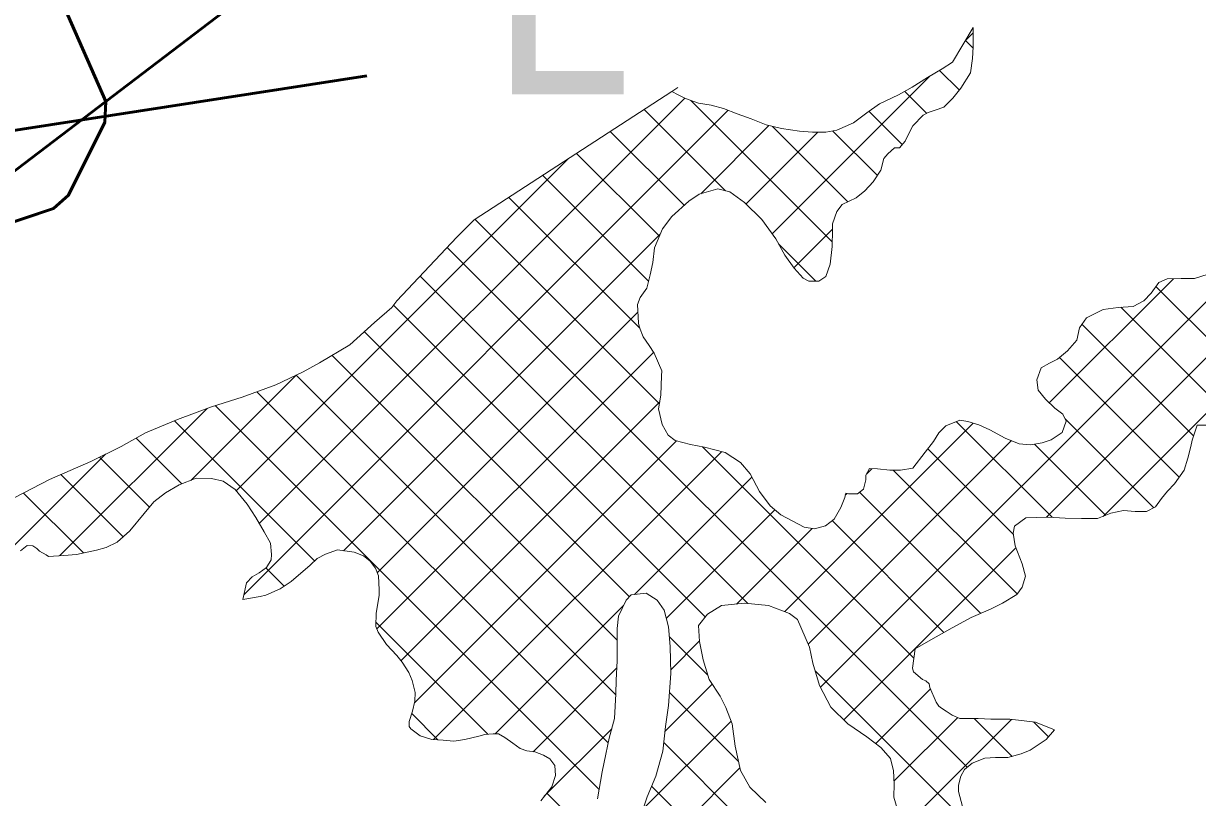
# Model space of a CAD drawing. Extents: x -1643653 to 4543381, y 1624270 to 13878484.
# Drawn here: x 675404 to 679869, y 8944906 to 8947850 of the extents above; entities that cross this region are included whole.
import ezdxf

# ---------------------------------------------------------------- set-up
doc = ezdxf.new("R2010")
doc.units = 0
doc.header["$LTSCALE"] = 200
doc.linetypes.add('MEDIUM_DASHED', pattern=[4.5, 3, -1.5])
for name, color, linetype, lineweight in [('1', 7, 'Continuous', 13), ('27', 7, 'Continuous', 53), ('29', 7, 'Continuous', 13), ('31', 7, 'Continuous', 53)]:
    doc.layers.add(name, color=color, linetype=linetype, lineweight=lineweight)

msp = doc.modelspace()

# ---------------------------------------------------------------- linework, layer by layer
at = {"layer": '1', "lineweight": 25}
msp.add_spline([(814781, 9009175.5), (814787.2, 9009173.4), (814796.9, 9009173.4), (814799.4, 9009172.4), (814805.1, 9009174.5), (814805.6, 9009176.5), (814811.7, 9009179.5), (814811.7, 9009179.5), (814801.5, 9009181), (814790.7, 9009181.5), (814784.1, 9009183.1), (814777.4, 9009185.1), (814778.4, 9009175.5)], degree=3, dxfattribs=at)
at = {"layer": '27', "linetype": 'MEDIUM_DASHED'}
msp.add_line((675717.3, 8947553.5), (684335.5, 8954109.5), dxfattribs=at)
at = {"layer": '27'}
msp.add_line((675078.8, 8947067.8), (675717.3, 8947553.5), dxfattribs=at)
msp.add_line((675078.8, 8947067.8), (675717.3, 8947553.5), dxfattribs=at)
for points in [[(675717.3, 8947553.5), (675240.6, 8948634.2), (673931.9, 8951754.5), (678286.7, 8957989.8), (678291, 8957999)], [(675717.3, 8947553.5), (675240.6, 8948634.2), (673931.9, 8951754.5), (670109.7, 8950305.8), (669670.4, 8945251.4)]]:
    msp.add_lwpolyline(points, dxfattribs=at)
at = {"layer": '29'}
for p, q in [((678985.2, 8947784.2), (679015.7, 8947814.8)), ((679015.2, 8947756.3), (678986, 8947785.6)), ((678962.3, 8947597.1), (678887.9, 8947671.5)), ((678250.8, 8947049.8), (678850.8, 8947649.8)), ((678839.2, 8947508.1), (678755.5, 8947591.8)), ((676300.5, 8945948.1), (677918.2, 8947565.8)), ((678479.5, 8947019.3), (677941.4, 8947557.4)), ((676241.6, 8945677.1), (678084.1, 8947519.6)), ((678073.2, 8947213.5), (677763.9, 8947522.7)), ((678745.6, 8947389.5), (678618.9, 8947516.3)), ((677979.1, 8947202.4), (678238.3, 8947461.6)), ((678539, 8947171.9), (678252.4, 8947458.5)), ((677916.2, 8947158.3), (677635.4, 8947439.1)), ((678152.1, 8947163.3), (678425.2, 8947436.3)), ((678651.1, 8947271.9), (678482.1, 8947440.9)), ((676213, 8946072.7), (677475.1, 8947334.8)), ((677822, 8947040.4), (677506.9, 8947355.5)), ((677780.8, 8946869.4), (677378.3, 8947271.9)), ((677747.6, 8946690.4), (677249.8, 8947188.3)), ((677822.2, 8946403.7), (677121.3, 8947104.7)), ((676621, 8945844.3), (677825.6, 8947048.9)), ((678333.7, 8946920.6), (678480.6, 8947067.5)), ((678416.6, 8946870), (678274.9, 8947011.7)), ((678435.2, 8945325.1), (680118, 8947007.8)), ((678992.9, 8945020.9), (677015.5, 8946998.3)), ((679294.5, 8945972.2), (680313.6, 8946991.3)), ((678158.3, 8945643.4), (676912.7, 8946889)), ((679304.9, 8946406.9), (679777, 8946878.9)), ((679509.4, 8945974.9), (680424.9, 8946890.5)), ((681332.5, 8945226.9), (679710.4, 8946849.1)), ((677996.6, 8945593), (676811.3, 8946778.2)), ((676749.3, 8945760.5), (677740.6, 8946751.7)), ((679993.3, 8946354), (679576.6, 8946770.7)), ((679853.9, 8946281.2), (679429.6, 8946705.5)), ((677707.7, 8945669.8), (676700.1, 8946677.3)), ((677661.5, 8945503.8), (676577.8, 8946587.5)), ((676747.7, 8945546.7), (677799.8, 8946598.9)), ((679798.9, 8946124.1), (679343.6, 8946579.4)), ((676040.1, 8946112), (676440.5, 8946512.3)), ((677656.6, 8945296.6), (676440.7, 8946512.4)), ((677627.1, 8945114), (676291.6, 8946449.4)), ((675541.1, 8945825.1), (676101.9, 8946385.8)), ((677592.9, 8944936), (676132.5, 8946396.4)), ((676838.9, 8945425.8), (677823.4, 8946410.3)), ((676511, 8945805.7), (675977.8, 8946339)), ((679315.2, 8945971.4), (678951.4, 8946335.2)), ((679702.8, 8946008.1), (679365.1, 8946345.8)), ((678298.7, 8945612.8), (679015.4, 8946329.5)), ((676005.7, 8946098.9), (675831.7, 8946273)), ((676890.5, 8945265.3), (677887.6, 8946262.4)), ((678387.5, 8945489.5), (679161.2, 8946263.1)), ((679519.7, 8945979), (679249.2, 8946249.6)), ((675004.9, 8945501), (675715.4, 8946211.5)), ((675882.3, 8946010.2), (675692.3, 8946200.2)), ((676963.1, 8945125.8), (678058.4, 8946221.1)), ((678790.2, 8945435.8), (677986.5, 8946239.5)), ((679168.6, 8945905.8), (678842.5, 8946231.9)), ((678610.4, 8946136.7), (678630.2, 8946156.4)), ((675782.8, 8945897.5), (675545.7, 8946134.7)), ((677727.7, 8945678.2), (678173.7, 8946124.2)), ((679182.2, 8945680.1), (678711, 8946151.3)), ((675632.1, 8945836.1), (675404.3, 8946063.9)), ((679044.5, 8945605.7), (678583.5, 8946066.7)), ((678529.2, 8946055.5), (678535.8, 8946062)), ((677848.4, 8945586.8), (678261.5, 8945999.9)), ((678115.2, 8945641.5), (678403.1, 8945929.4)), ((678904.3, 8945533.8), (678479.2, 8945958.8)), ((678523.3, 8945201.1), (679178, 8945855.7)), ((676395.3, 8945709.3), (676325.5, 8945779.1)), ((677197.6, 8945148.1), (677685.7, 8945636.2)), ((677170.2, 8945146.6), (676744, 8945572.8)), ((678006.2, 8945371.2), (677860.3, 8945517.1)), ((677865.1, 8945391.3), (677974.9, 8945501.2)), ((677341.4, 8945079.8), (677660.1, 8945398.5)), ((678968.7, 8944832.9), (678414.2, 8945387.5)), ((677843.4, 8945157.6), (678022.7, 8945336.8)), ((678123.3, 8945042), (677860.5, 8945304.8)), ((678645, 8945110.6), (678852.9, 8945318.5)), ((676979.9, 8945124.7), (676880, 8945224.7)), ((677760.6, 8944862.6), (678094.4, 8945196.3)), ((678714, 8944967.4), (678956.5, 8945209.9)), ((678751.4, 8944792.7), (679161.4, 8945202.7)), ((679163.8, 8945062.2), (679019.4, 8945206.6)), ((679301.5, 8945136.6), (679244.8, 8945193.3)), ((677384.2, 8944910.4), (677640.6, 8945166.8)), ((678392.9, 8944560.2), (677838.6, 8945114.6)), ((677727.7, 8944617.5), (678128.4, 8945018.2)), ((678343.9, 8944397.2), (677792.3, 8944948.7)), ((677588.3, 8944728.4), (677394, 8944922.8))]:
    msp.add_line(p, q, dxfattribs=at)
at = {"layer": '29', "lineweight": 53}
for p, q in [((675713, 8947474.9), (675575.4, 8947196.5)), ((675517.3, 8947145.9), (675125.9, 8947015.5))]:
    msp.add_line(p, q, dxfattribs=at)
for points in [[(673931.9, 8951754.5), (675240.6, 8948634.2), (675717.3, 8947553.5)], [(675240.6, 8948634.2), (675717.3, 8947553.5), (675713, 8947474.9), (675575.4, 8947196.5), (675517.3, 8947145.9), (675125.9, 8947015.5)]]:
    msp.add_lwpolyline(points, dxfattribs=at)
at = {"layer": '29'}
for points in [[(679015.8, 8947835.2), (679015.7, 8947806), (679015.5, 8947761.5), (679012.8, 8947717.1), (679005, 8947662.5), (678967.9, 8947604.3), (678938.5, 8947566.3), (678904.1, 8947532.1), (678871, 8947519.6), (678844.3, 8947510.8), (678825.2, 8947500.7), (678785.7, 8947460.2), (678771.6, 8947433.6), (678756.3, 8947402), (678734.6, 8947376.7), (678716.8, 8947376.7), (678691.3, 8947354), (678676, 8947336.3), (678664.4, 8947291.9), (678635, 8947247.5), (678603.1, 8947213.4), (678570, 8947186.8), (678517.8, 8947161.7), (678497.4, 8947135.1), (678480.7, 8947088.2), (678480.6, 8947065.3), (678479.1, 8947001.8), (678471.2, 8946934.6), (678454.5, 8946887.7), (678429, 8946870), (678390.9, 8946870.1), (678369.3, 8946881.7), (678335.2, 8946918.6), (678298.6, 8946968.3), (678264.6, 8947030.7), (678211.5, 8947104.5), (678145.8, 8947169.6), (678090.1, 8947209.2), (678044.4, 8947220.8), (677973.2, 8947200.8), (677933.7, 8947174.2), (677870, 8947116.1), (677834.3, 8947069.3), (677803.5, 8946997), (677796.9, 8946941.2), (677786.6, 8946894.2), (677774.9, 8946843.5), (677749.4, 8946808), (677739.1, 8946781.4), (677742.6, 8946710.3), (677746.4, 8946693.8), (677760.2, 8946658.1), (677782.9, 8946625), (677801.8, 8946595.7), (677830.8, 8946528.3), (677830.7, 8946509.3), (677827.8, 8946435.6), (677818.7, 8946383.6), (677832.5, 8946325.1), (677855.1, 8946284.4), (677881.7, 8946264), (677940.1, 8946248.5), (677993.4, 8946238.1), (678072, 8946217.5), (678130.3, 8946180.4), (678166.9, 8946137.1), (678202.2, 8946069.6), (678243.9, 8946014.9), (678284.4, 8945980.4), (678373.1, 8945934.3), (678412.4, 8945927.8), (678454.3, 8945939.1), (678486.2, 8945964.3), (678511.8, 8946008.7), (678527.2, 8946046.7), (678531.1, 8946063.2), (678541.2, 8946060.6), (678575.5, 8946060.5), (678598.4, 8946078.2), (678607.5, 8946113.7), (678607.5, 8946131.5), (678621.6, 8946156.8), (678652.1, 8946155.4), (678699, 8946151.4), (678738.4, 8946151.2), (678785.4, 8946158.7), (678832.7, 8946219.4), (678864.6, 8946259.9), (678885, 8946292.9)], [(677870, 8947591.6), (677893.5, 8947578.2), (677921.4, 8947564.1), (677970.8, 8947547.4), (678019.1, 8947539.6), (678066, 8947526.7), (678118, 8947506.2), (678171.2, 8947486.9), (678228.3, 8947463.8), (678286.6, 8947450.9), (678355.2, 8947440.4), (678404.7, 8947436.4), (678455.5, 8947436.2), (678497.4, 8947443.7), (678559.7, 8947472.6), (678610.7, 8947510.5), (678659.1, 8947544.6), (678731.6, 8947578.6), (678783.8, 8947607.6), (678841.1, 8947644.2), (678897.1, 8947676.9), (678936.6, 8947703.4), (679015.8, 8947835.2)], [(676823.9, 8946794.6), (677051.9, 8947036.9), (677118.2, 8947102.7), (677870, 8947591.6), (677891.8, 8947605.9)], [(678885, 8946292.9), (678911.8, 8946319.4), (678965.2, 8946340.8), (678995.7, 8946335.6), (679037.5, 8946322.7), (679079.3, 8946304.8), (679137.6, 8946272.8), (679190.9, 8946251), (679234, 8946247), (679277.2, 8946254.4), (679311.6, 8946265.7), (679353.6, 8946293.5), (679369, 8946337.8), (679356.4, 8946363.3), (679326, 8946386.3), (679290.6, 8946420.7), (679262.8, 8946455.1), (679257.9, 8946494.5), (679274.6, 8946540.1), (679305.2, 8946557.8), (679335.7, 8946572.9), (679373.9, 8946604.5), (679409.7, 8946645), (679420, 8946691.9), (679446.8, 8946729.9), (679510.4, 8946761.4), (679566.3, 8946770), (679623.5, 8946773.6), (679664.2, 8946795), (679692.3, 8946824.1), (679721.7, 8946864.6), (679753.5, 8946878.5), (679806.8, 8946879.5), (679857.6, 8946879.3), (679908.5, 8946896.9)], [(675126.4, 8945951.3), (675253.8, 8946000.7), (675371.1, 8946046.3), (675502.6, 8946115.9), (675659.4, 8946184), (675775.5, 8946241.1), (675867.5, 8946293.3), (675989.9, 8946344), (676118.6, 8946392.1), (676235.7, 8946428.8), (676363.2, 8946475.7), (676467.8, 8946525.3), (676529.1, 8946558.8), (676645.3, 8946627.3), (676738.9, 8946712.6), (676804.2, 8946769), (676823.9, 8946794.6)], [(679912.4, 8946321.6), (679866.7, 8946321.8), (679848.7, 8946264.8), (679843.5, 8946240.7), (679831.9, 8946196.2), (679817.8, 8946150.6), (679780.7, 8946098.7), (679753.9, 8946070.9), (679731, 8946043), (679709.2, 8946011.4), (679674.9, 8945993.7), (679631.7, 8945993.9), (679587.3, 8945997.9), (679539, 8945986.7), (679488.1, 8945966.6), (679427.2, 8945966.8), (679365, 8945968.3), (679298.9, 8945972.4), (679215.1, 8945968.9), (679173.1, 8945937.4), (679167.9, 8945910.7), (679175.3, 8945862.4), (679201.7, 8945795), (679214.2, 8945748), (679201.3, 8945706.2), (679180.9, 8945678.3), (679127.4, 8945645.5), (679081.6, 8945621.6), (679007.8, 8945590.1), (678935.3, 8945551.1), (678853.8, 8945505.7), (678795.3, 8945471.6), (678784.8, 8945398), (678788.6, 8945384.1), (678822.7, 8945354.7), (678835.4, 8945349.6), (678848.1, 8945338.1), (678850.5, 8945324.1), (678874.4, 8945268.1), (678884.5, 8945252.9), (678894.7, 8945245.2), (678912.4, 8945233.7), (678935.2, 8945218.4), (678964.3, 8945206.8), (678987.2, 8945206.7), (679007.5, 8945206.6), (679034.2, 8945206.5), (679082.4, 8945203.8), (679154.8, 8945203.5), (679252.2, 8945192.4), (679324.8, 8945163.4)], [(676237.3, 8945658.5), (676252, 8945721.8), (676273.8, 8945745.7), (676300.6, 8945760.6), (676327.5, 8945780.6), (676345.6, 8945809.6), (676347.1, 8945829.9), (676342.5, 8945873.1), (676318.9, 8945916.5), (676287.7, 8945970.2), (676254, 8946021.3), (676209, 8946077.6), (676163.6, 8946108.6), (676119.3, 8946119.2), (676061, 8946119.9), (675996, 8946095.2), (675943.6, 8946064.1), (675898.8, 8946030.3), (675862.8, 8945986.3), (675807.5, 8945919.7), (675760.1, 8945877), (675718, 8945857.2), (675681, 8945846.2), (675604.7, 8945830.5), (675557.7, 8945826), (675499.3, 8945822.8), (675490.5, 8945829.3), (675465.2, 8945842.2), (675454, 8945852.5), (675438.8, 8945862.8), (675417.3, 8945864.3), (675391.7, 8945844.3)], [(676823.9, 8945445.7), (676783.7, 8945487.5), (676752.5, 8945534.8), (676743.8, 8945556.5), (676744.4, 8945607.2), (676756.5, 8945674.3), (676756.8, 8945695.9), (676753.6, 8945749.2), (676742.5, 8945778.6), (676722.5, 8945804.2), (676697.3, 8945824.7), (676660.7, 8945839.1), (676597.3, 8945847.4), (676552.7, 8945831.4), (676520.8, 8945815.3), (676493.8, 8945788.9), (676422.1, 8945727.6), (676379.9, 8945698.8), (676325.1, 8945675.3), (676303.5, 8945670.5), (676237.3, 8945658.5)], [(677745, 8944815.7), (677775.8, 8944908.2), (677807.9, 8944986.8), (677834.9, 8945081.9), (677845.5, 8945175.9), (677857.2, 8945255.8), (677865.4, 8945377.7), (677863.2, 8945480.6), (677857.2, 8945555.5), (677839.7, 8945617.8), (677813.2, 8945656), (677771.4, 8945682.8), (677714.2, 8945676.7), (677695.1, 8945656.5), (677666.9, 8945595.7), (677661.6, 8945548.7), (677661.4, 8945494.1), (677661.1, 8945425.5), (677658.3, 8945351.9), (677656.8, 8945299.8), (677651.3, 8945205.9), (677630.7, 8945131.1), (677617.8, 8945070.2), (677604.8, 8945002.9), (677586.6, 8944900.1)], [(678736.8, 8944829.3), (678714.2, 8944906.9), (678714.4, 8944957.7), (678712.1, 8945007.2), (678700.9, 8945054.2), (678664.2, 8945096.3), (678611, 8945135.9), (678538.9, 8945185.7), (678474.4, 8945249.5), (678431.5, 8945332.2), (678405.2, 8945416.1), (678392.8, 8945477.1), (678347.5, 8945582.7), (678317.1, 8945605.7), (678237.2, 8945636.5), (678145.8, 8945644.5), (678058.2, 8945635.9), (678004.7, 8945603.2), (677970.2, 8945560.1), (677975.1, 8945499.2), (677988.8, 8945429.2), (678011.3, 8945354.2), (678053, 8945290.6), (678074.4, 8945248.6), (678098.2, 8945186.3), (678110.6, 8945101.1), (678130.5, 8945008.3), (678165.8, 8944944.7), (678226.5, 8944887.3)], [(677370.7, 8944893.4), (677412.8, 8944946.6), (677426.9, 8944989.7), (677424.6, 8945027.8), (677405.6, 8945053.2), (677381.6, 8945067.3), (677348.6, 8945078.9), (677318.1, 8945082.8), (677292.8, 8945091.8), (677264.9, 8945112.2), (677234.5, 8945133.9), (677210.5, 8945148), (677190.1, 8945148.1), (677158.4, 8945145.7), (677135.5, 8945139.4), (677082.1, 8945125.7), (677040.2, 8945119.5), (676999.6, 8945123.5), (676956.4, 8945126.2), (676912, 8945140.4), (676876.6, 8945167.2), (676870.2, 8945176.1), (676870.3, 8945195.1), (676883.2, 8945234.4), (676892.2, 8945272.5), (676893.6, 8945305.5), (676882.4, 8945351.3), (676869.8, 8945381.8), (676843.3, 8945420), (676823.9, 8945445.7)], [(679324.8, 8945163.4), (679292.9, 8945126.7), (679231.8, 8945086.3), (679197.4, 8945071.2), (679146.6, 8945057.5), (679100.9, 8945057.7), (679060.2, 8945055.3), (679011.9, 8945036.5), (678982.6, 8945012.4), (678968.5, 8944987.1), (678959.5, 8944952.9), (678959.4, 8944928.7), (678974.4, 8944871.5), (678970.4, 8944837.3), (678961.5, 8944814.4), (678942.2, 8944761.2), (678929.4, 8944738.4), (678922.9, 8944709.2), (678921.5, 8944678.7), (678934, 8944620.3)]]:
    msp.add_lwpolyline(points, dxfattribs=at)
at = {"layer": '31'}
msp.add_line((674732.8, 8947344.3), (676709.1, 8947651.1), dxfattribs=at)

# ---------------------------------------------------------------- texts
at = {"layer": '31', "width": 0.9}
msp.add_text('L', height=800, dxfattribs=at).set_placement((677182.9, 8947580.7))

doc.saveas('drawing.dxf')
